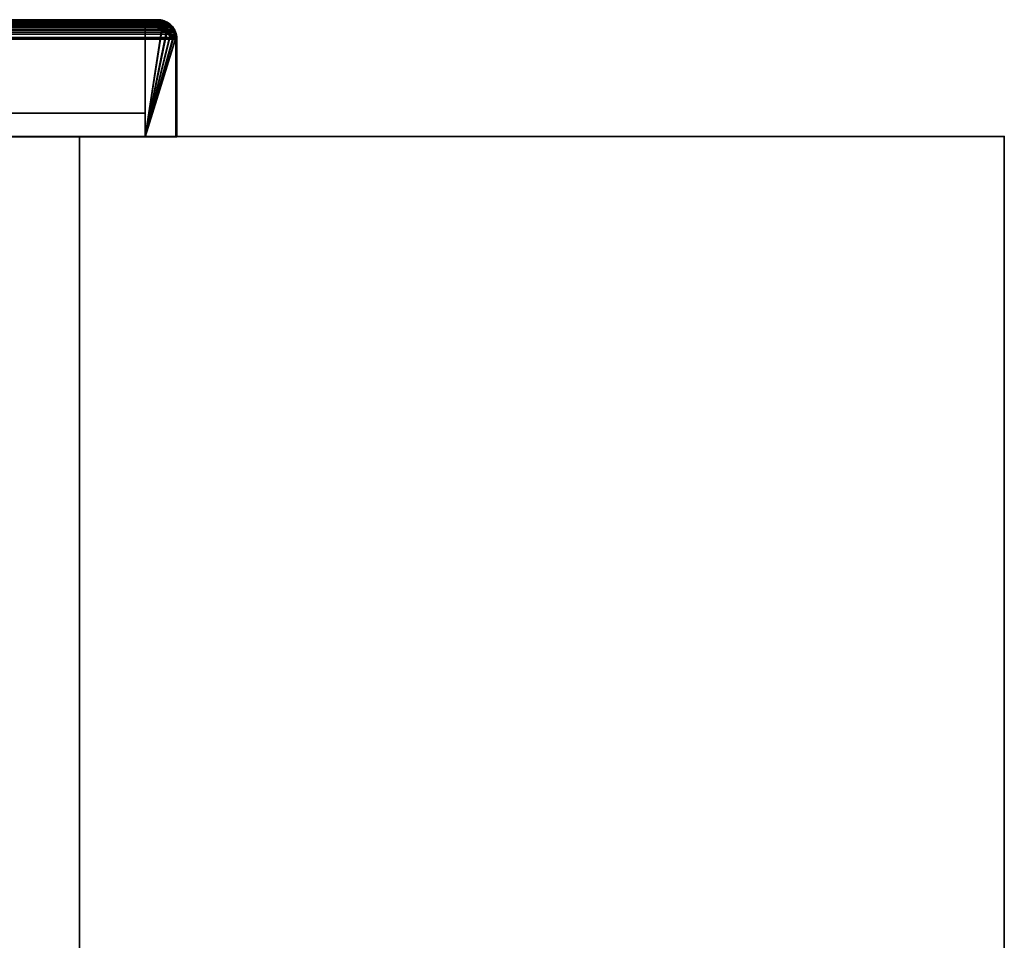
# Model space of a CAD drawing. Header units: millimetres. Extents: x -603 to 3703, y -120 to 249.
# Tile 1056 of 1056: x 3543 to 3703, y 99 to 249. Entities that reach past the tile are written whole.
import ezdxf

# ---------------------------------------------------------------- set-up
doc = ezdxf.new("R2010")
doc.units = ezdxf.units.MM
doc.layers.add('151', color=7, linetype='Continuous', true_color=0xffffff)

# ---------------------------------------------------------------- blocks, each defined once
blk = doc.blocks.new('UG_SURFACE_003')
at = {"layer": '151', "color": 252, "linetype": 'Continuous', "lineweight": 35}
for points in [[(3702.5, -30, 2213), (3702.5, 229.8, 2213), (2297.5, 229.8, 2213), (2297.5, -30, 2213)], [(2297.5, 229.8, 2213), (3702.5, 229.8, 2213), (3552.5, 229.8, 2063), (2447.5, 229.8, 2063)], [(2447.5, -30, 2063), (2447.5, 229.8, 2063), (3552.5, 229.8, 2063), (3552.5, -30, 2063)], [(3552.5, -30, -7), (3552.5, 229.8, -7), (3702.5, 229.8, -7), (3702.5, -30, -7)], [(3702.5, 229.8, 2213), (3702.5, 229.8, -7), (3552.5, 229.8, -7), (3552.5, 229.8, 2063)], [(3552.5, -30, 2063), (3552.5, 229.8, 2063), (3552.5, 229.8, -7), (3552.5, -30, -7)], [(3702.5, -30, -7), (3702.5, 229.8, -7), (3702.5, 229.8, 2213), (3702.5, -30, 2213)]]:
    blk.add_3dface(points, dxfattribs=at)
blk = doc.blocks.new('UG_SURFACE_166')
at = {"layer": '151', "color": 7, "linetype": 'Continuous', "lineweight": 35}
for points in [[(3567.59, 247.53, 2076.09), (2432.41, 247.55, 2076.09), (2432.01, 246.96, 2076.49)], [(2432.15, 246.9, 2076.35), (2432.64, 247.63, 2075.86), (3567.76, 247.07, 2076.26)], [(2432.53, 247.73, 2075.97), (2432.41, 247.55, 2076.09), (3567.59, 247.53, 2076.09)], [(3566.88, 248.16, 2075.38), (2433.12, 248.18, 2075.38), (2432.53, 247.73, 2075.97)], [(2432.53, 247.73, 2075.97), (3567.27, 247.93, 2075.77), (3566.88, 248.16, 2075.38)], [(2432.53, 247.73, 2075.97), (3567.59, 247.53, 2076.09), (3567.27, 247.93, 2075.77)], [(3567.76, 247.07, 2076.26), (2432.64, 247.63, 2075.86), (2432.73, 247.7, 2075.77)], [(3567.26, 247.7, 2075.76), (2432.73, 247.7, 2075.77), (2433.49, 248.27, 2075.01)], [(2432.73, 247.7, 2075.77), (3567.26, 247.7, 2075.76), (3567.76, 247.07, 2076.26)], [(2433.12, 248.18, 2075.38), (3566.88, 248.16, 2075.38), (3566.21, 248.57, 2074.71)], [(2433.42, 248.41, 2075.08), (2433.12, 248.18, 2075.38), (3566.21, 248.57, 2074.71)], [(2433.42, 248.41, 2075.08), (3566.21, 248.57, 2074.71), (3566.06, 248.59, 2074.56)], [(3566.06, 248.59, 2074.56), (2433.95, 248.53, 2074.55), (2433.42, 248.41, 2075.08)], [(3567.17, 247.82, 2075.67), (2433.49, 248.27, 2075.01), (2433.75, 248.34, 2074.75)], [(3567.17, 247.82, 2075.67), (3567.26, 247.7, 2075.76), (2433.49, 248.27, 2075.01)], [(2433.75, 248.34, 2074.75), (2434.85, 248.6, 2073.65), (3565.15, 248.6, 2073.65)], [(3565.15, 248.6, 2073.65), (3566.16, 248.43, 2074.66), (2433.75, 248.34, 2074.75)], [(3566.16, 248.43, 2074.66), (3566.25, 248.37, 2074.75), (2433.75, 248.34, 2074.75)], [(2433.75, 248.34, 2074.75), (3566.25, 248.37, 2074.75), (3567.17, 247.82, 2075.67)], [(2433.95, 248.53, 2074.55), (3566.06, 248.59, 2074.56), (3565.15, 248.75, 2073.65)], [(3565.15, 248.75, 2073.65), (2434.85, 248.75, 2073.65), (2433.95, 248.53, 2074.55)], [(3565.15, 248.75, 2073.65), (3511.15, 248.75, 2019.65), (2488.85, 248.75, 2019.65), (2434.85, 248.75, 2073.65)], [(3565.15, 248.6, 2073.65), (2434.85, 248.6, 2073.65), (2488.85, 248.6, 2019.65), (3511.15, 248.6, 2019.65)], [(3565.15, 248.6, 2073.65), (3511.15, 248.6, 2019.65), (3511.15, 248.75, 2019.65), (3565.15, 248.75, 2073.65)], [(3566.16, 248.43, 2074.66), (3565.15, 248.6, 2073.65), (3565.15, 248.75, 2073.65), (3566.06, 248.59, 2074.56)], [(3566.06, 248.59, 2074.56), (3566.21, 248.57, 2074.71), (3566.16, 248.43, 2074.66)], [(3566.25, 248.37, 2074.75), (3566.16, 248.43, 2074.66), (3566.21, 248.57, 2074.71)], [(3566.21, 248.57, 2074.71), (3566.88, 248.16, 2075.38), (3567.17, 247.82, 2075.67), (3566.25, 248.37, 2074.75)], [(3566.88, 248.16, 2075.38), (3567.27, 247.93, 2075.77), (3567.17, 247.82, 2075.67)], [(3567.26, 247.7, 2075.76), (3567.17, 247.82, 2075.67), (3567.27, 247.93, 2075.77)], [(3567.26, 247.7, 2075.76), (3567.27, 247.93, 2075.77), (3567.59, 247.53, 2076.09)], [(3567.59, 247.53, 2076.09), (3567.89, 247.15, 2076.39), (3567.76, 247.07, 2076.26), (3567.26, 247.7, 2075.76)], [(2431.76, 246.2, 2076.74), (2431.72, 245.85, 2076.78), (3568.27, 245.84, 2076.77)], [(2431.76, 246.2, 2076.74), (3568.19, 246.42, 2076.69), (3568.07, 246.73, 2076.57)], [(3568.07, 246.73, 2076.57), (2431.93, 246.73, 2076.57), (2431.76, 246.2, 2076.74)], [(2431.76, 246.2, 2076.74), (3568.27, 245.84, 2076.77), (3568.19, 246.42, 2076.69)], [(3568.15, 245.6, 2076.65), (2431.85, 245.6, 2076.65), (2431.9, 246.17, 2076.6)], [(2431.9, 246.17, 2076.6), (2432.08, 246.69, 2076.42), (3567.92, 246.69, 2076.42)], [(3567.92, 246.69, 2076.42), (3568.05, 246.39, 2076.55), (2431.9, 246.17, 2076.6)], [(3568.05, 246.39, 2076.55), (3568.15, 245.6, 2076.65), (2431.9, 246.17, 2076.6)], [(2431.93, 246.73, 2076.57), (3568.07, 246.73, 2076.57), (3567.89, 247.15, 2076.39)], [(2432.01, 246.96, 2076.49), (2431.93, 246.73, 2076.57), (3567.89, 247.15, 2076.39)], [(2432.01, 246.96, 2076.49), (3567.89, 247.15, 2076.39), (3567.59, 247.53, 2076.09)], [(3567.76, 247.07, 2076.26), (2432.08, 246.69, 2076.42), (2432.15, 246.9, 2076.35)], [(3567.76, 247.07, 2076.26), (3567.92, 246.69, 2076.42), (2432.08, 246.69, 2076.42)], [(3567.92, 246.69, 2076.42), (3567.76, 247.07, 2076.26), (3567.89, 247.15, 2076.39), (3568.07, 246.73, 2076.57)], [(3568.07, 246.73, 2076.57), (3568.19, 246.42, 2076.69), (3568.05, 246.39, 2076.55), (3567.92, 246.69, 2076.42)], [(3568.15, 245.6, 2076.65), (3568.05, 246.39, 2076.55), (3568.19, 246.42, 2076.69), (3568.27, 245.84, 2076.77)], [(3568.27, 245.84, 2076.77), (2431.72, 245.85, 2076.78), (2431.7, 245.6, 2076.8)], [(2431.7, 245.6, 2076.8), (3568.3, 245.6, 2076.8), (3568.27, 245.84, 2076.77)], [(2431.7, 245.6, 2076.8), (2431.7, 229.75, 2076.8), (3568.3, 229.75, 2076.8), (3568.3, 245.6, 2076.8)], [(3568.15, 245.6, 2076.65), (3568.15, 229.75, 2076.65), (2431.85, 229.75, 2076.65), (2431.85, 245.6, 2076.65)], [(3568.27, 245.84, 2076.77), (3568.3, 245.6, 2076.8), (3568.15, 245.6, 2076.65)], [(3568.3, 245.6, 2076.8), (3568.3, 229.75, 2076.8), (3568.15, 229.75, 2076.65), (3568.15, 245.6, 2076.65)], [(3568.15, 229.75, 2076.65), (3568.3, 229.75, 2076.8), (2431.7, 229.75, 2076.8), (2431.85, 229.75, 2076.65)]]:
    blk.add_3dface(points, dxfattribs=at)
blk = doc.blocks.new('UG_SURFACE_168')
at = {"layer": '151', "color": 14, "linetype": 'Continuous', "lineweight": 35}
for points in [[(2432.64, 247.63, 2075.86), (2432.52, 247.46, 2075.98), (3567.47, 247.44, 2075.97)], [(3566.8, 248.04, 2075.3), (2433.2, 248.06, 2075.3), (2432.64, 247.63, 2075.86)], [(2432.64, 247.63, 2075.86), (3567.17, 247.82, 2075.67), (3566.8, 248.04, 2075.3)], [(2432.64, 247.63, 2075.86), (3567.47, 247.44, 2075.97), (3567.17, 247.82, 2075.67)], [(2433.2, 248.06, 2075.3), (3566.8, 248.04, 2075.3), (3566.16, 248.43, 2074.66)], [(2433.49, 248.27, 2075.01), (2433.2, 248.06, 2075.3), (3566.16, 248.43, 2074.66)], [(2433.49, 248.27, 2075.01), (3566.16, 248.43, 2074.66), (3566.01, 248.45, 2074.51)], [(3566.01, 248.45, 2074.51), (2433.99, 248.39, 2074.51), (2433.49, 248.27, 2075.01)], [(2433.99, 248.39, 2074.51), (3566.01, 248.45, 2074.51), (3565.15, 248.6, 2073.65)], [(3565.15, 248.6, 2073.65), (2434.85, 248.6, 2073.65), (2433.99, 248.39, 2074.51)], [(3565.15, 248.6, 2073.65), (3563.15, 248.6, 2071.65), (2436.85, 248.6, 2071.65), (2434.85, 248.6, 2073.65)], [(3563.15, 229.75, 2071.65), (2436.85, 229.75, 2071.65), (2436.85, 248.6, 2071.65), (3563.15, 248.6, 2071.65)], [(3563.15, 229.75, 2071.65), (3563.15, 248.6, 2071.65), (3565.15, 248.6, 2073.65), (3566.01, 248.45, 2074.51)], [(3563.15, 229.75, 2071.65), (3566.01, 248.45, 2074.51), (3566.16, 248.43, 2074.66), (3566.8, 248.04, 2075.3)], [(3563.15, 229.75, 2071.65), (3566.8, 248.04, 2075.3), (3567.17, 247.82, 2075.67), (3567.47, 247.44, 2075.97)], [(2431.9, 246.17, 2076.6), (2431.87, 245.84, 2076.63), (3568.12, 245.83, 2076.62)], [(3567.93, 246.67, 2076.43), (2432.07, 246.68, 2076.43), (2431.9, 246.17, 2076.6)], [(2431.9, 246.17, 2076.6), (3568.05, 246.39, 2076.55), (3567.93, 246.67, 2076.43)], [(2431.9, 246.17, 2076.6), (3568.12, 245.83, 2076.62), (3568.05, 246.39, 2076.55)], [(2432.07, 246.68, 2076.43), (3567.93, 246.67, 2076.43), (3567.76, 247.07, 2076.26)], [(2432.15, 246.9, 2076.35), (2432.07, 246.68, 2076.43), (3567.76, 247.07, 2076.26)], [(3567.47, 247.44, 2075.97), (2432.52, 247.46, 2075.98), (2432.15, 246.9, 2076.35)], [(2432.15, 246.9, 2076.35), (3567.76, 247.07, 2076.26), (3567.47, 247.44, 2075.97)], [(3567.47, 247.44, 2075.97), (3567.76, 247.07, 2076.26), (3567.93, 246.67, 2076.43), (3563.15, 229.75, 2071.65)], [(3563.15, 229.75, 2071.65), (3567.93, 246.67, 2076.43), (3568.05, 246.39, 2076.55), (3568.12, 245.83, 2076.62)], [(3568.12, 245.83, 2076.62), (2431.87, 245.84, 2076.63), (2431.85, 245.6, 2076.65)], [(2431.85, 245.6, 2076.65), (3568.15, 245.6, 2076.65), (3568.12, 245.83, 2076.62)], [(2431.85, 245.6, 2076.65), (2431.85, 229.75, 2076.65), (3568.15, 229.75, 2076.65), (3568.15, 245.6, 2076.65)], [(3568.12, 245.83, 2076.62), (3568.15, 245.6, 2076.65), (3568.15, 229.75, 2076.65), (3563.15, 229.75, 2071.65)], [(3563.15, 229.75, 2071.65), (3568.15, 229.75, 2076.65), (2431.85, 229.75, 2076.65), (2436.85, 229.75, 2071.65)]]:
    blk.add_3dface(points, dxfattribs=at)
blk = doc.blocks.new('UG_SURFACE_169')
at = {"layer": '151', "color": 41, "linetype": 'Continuous', "lineweight": 35}
for points in [[(2436.85, 248.6, 2071.65), (2436.85, 233.6, 2071.65), (3563.15, 233.6, 2071.65), (3563.15, 248.6, 2071.65)], [(3563.15, 248.6, 2071.65), (3513.15, 248.6, 2021.65), (2486.85, 248.6, 2021.65), (2436.85, 248.6, 2071.65)], [(3513.15, 248.6, 2021.65), (3563.15, 248.6, 2071.65), (3563.15, 233.6, 2071.65), (3513.15, 233.6, 2021.65)], [(3513.15, 233.6, 2021.65), (3563.15, 233.6, 2071.65), (2436.85, 233.6, 2071.65), (2486.85, 233.6, 2021.65)]]:
    blk.add_3dface(points, dxfattribs=at)
blk = doc.blocks.new('UG_SURFACE_171')
at = {"layer": '151', "color": 7, "linetype": 'Continuous', "lineweight": 35}
for points in [[(3508.92, 247.83, -5), (3508.7, 247.49, -5), (3508.24, 246.74, 2016.74)], [(3508.24, 246.74, 2016.74), (3508.63, 247.49, 2017.13), (3508.92, 247.83, -5)], [(3508.94, 247.63, 2017.44), (3508.36, 246.7, -5), (3508.82, 247.4, -5)], [(3508.94, 247.63, 2017.44), (3508.45, 246.9, 2016.95), (3508.36, 246.7, -5)], [(3508.45, 246.9, 2016.95), (3508.94, 247.63, 2017.44), (3508.95, 247.77, 2017.45), (3508.63, 247.49, 2017.13)], [(3508.63, 247.49, 2017.13), (3508.95, 247.77, 2017.45), (3508.92, 247.83, -5)], [(3509.03, 247.72, -5), (3508.82, 247.4, -5), (3508.7, 247.49, -5), (3508.92, 247.83, -5)], [(3508.82, 247.4, -5), (3509.03, 247.72, -5), (3509.04, 247.7, 2017.54)], [(3508.82, 247.4, -5), (3509.04, 247.7, 2017.54), (3508.94, 247.63, 2017.44)], [(3508.92, 247.83, -5), (3509.36, 248.12, -5), (3509.45, 248, -5), (3509.03, 247.72, -5)], [(3509.36, 248.12, -5), (3508.92, 247.83, -5), (3508.95, 247.77, 2017.45)], [(3508.95, 247.77, 2017.45), (3508.94, 247.63, 2017.44), (3509.04, 247.7, 2017.54)], [(3509.99, 248.52, -5), (3509.95, 248.51, -5), (3508.95, 247.77, 2017.45)], [(3508.95, 247.77, 2017.45), (3509.64, 248.36, 2018.14), (3509.99, 248.52, -5)], [(3509.95, 248.51, -5), (3509.36, 248.12, -5), (3508.95, 247.77, 2017.45)], [(3509.04, 247.7, 2017.54), (3509.79, 248.27, 2018.29), (3509.64, 248.36, 2018.14), (3508.95, 247.77, 2017.45)], [(3509.79, 248.27, 2018.29), (3509.03, 247.72, -5), (3509.45, 248, -5)], [(3509.79, 248.27, 2018.29), (3509.04, 247.7, 2017.54), (3509.03, 247.72, -5)], [(3509.97, 248.36, -5), (3509.45, 248, -5), (3509.36, 248.12, -5), (3509.95, 248.51, -5)], [(3509.45, 248, -5), (3509.97, 248.36, -5), (3510.05, 248.34, 2018.55)], [(3509.45, 248, -5), (3510.05, 248.34, 2018.55), (3509.79, 248.27, 2018.29)], [(3509.64, 248.36, 2018.14), (3510, 248.46, 2018.5), (3509.99, 248.52, -5)], [(3510, 248.46, 2018.5), (3509.64, 248.36, 2018.14), (3509.79, 248.27, 2018.29), (3510.05, 248.34, 2018.55)], [(3510.05, 248.37, -5), (3509.97, 248.36, -5), (3509.95, 248.51, -5), (3509.99, 248.52, -5)], [(3509.97, 248.36, -5), (3510.05, 248.37, -5), (3510.05, 248.34, 2018.55)], [(3509.99, 248.52, -5), (3510.2, 248.56, -5), (3510.25, 248.41, -5), (3510.05, 248.37, -5)], [(3510.2, 248.56, -5), (3509.99, 248.52, -5), (3510, 248.46, 2018.5)], [(3510.05, 248.34, 2018.55), (3511.15, 248.6, 2019.65), (3511.15, 248.75, 2019.65), (3510, 248.46, 2018.5)], [(3511.15, 248.75, -5), (3510.2, 248.56, -5), (3510, 248.46, 2018.5)], [(3510, 248.46, 2018.5), (3511.15, 248.75, 2019.65), (3511.15, 248.75, -5)], [(3510.25, 248.41, -5), (3511.15, 248.6, 2019.65), (3510.05, 248.34, 2018.55)], [(3510.05, 248.34, 2018.55), (3510.05, 248.37, -5), (3510.25, 248.41, -5)], [(3511.15, 248.6, -5), (3510.25, 248.41, -5), (3510.2, 248.56, -5), (3511.15, 248.75, -5)], [(3510.25, 248.41, -5), (3511.15, 248.6, -5), (3511.15, 248.6, 2019.65)], [(3565.15, 248.75, 2073.65), (3565.15, 248.75, -5), (3511.15, 248.75, -5), (3511.15, 248.75, 2019.65)], [(3511.15, 248.75, -5), (3565.15, 248.75, -5), (3565.15, 248.6, -5), (3511.15, 248.6, -5)], [(3565.15, 248.75, 2073.65), (3511.15, 248.75, 2019.65), (3511.15, 248.6, 2019.65), (3565.15, 248.6, 2073.65)], [(3565.15, 248.6, 2073.65), (3511.15, 248.6, 2019.65), (3511.15, 248.6, -5), (3565.15, 248.6, -5)], [(3565.31, 248.57, -5), (3565.15, 248.6, -5), (3565.15, 248.75, -5), (3565.32, 248.72, -5)], [(3565.15, 248.75, 2073.65), (3566.23, 248.55, -5), (3565.32, 248.72, -5)], [(3566.3, 248.53, -5), (3566.23, 248.55, -5), (3565.15, 248.75, 2073.65)], [(3565.15, 248.75, 2073.65), (3566.3, 248.45, 2074.8), (3566.3, 248.53, -5)], [(3565.32, 248.72, -5), (3565.15, 248.75, -5), (3565.15, 248.75, 2073.65)], [(3566.3, 248.45, 2074.8), (3565.15, 248.75, 2073.65), (3565.15, 248.6, 2073.65), (3566.25, 248.34, 2074.75)], [(3565.31, 248.57, -5), (3566.25, 248.34, 2074.75), (3565.15, 248.6, 2073.65)], [(3565.15, 248.6, 2073.65), (3565.15, 248.6, -5), (3565.31, 248.57, -5)], [(3566.18, 248.4, -5), (3565.31, 248.57, -5), (3565.32, 248.72, -5), (3566.23, 248.55, -5)], [(3566.25, 248.34, 2074.75), (3565.31, 248.57, -5), (3566.18, 248.4, -5)], [(3566.25, 248.39, -5), (3566.18, 248.4, -5), (3566.23, 248.55, -5), (3566.3, 248.53, -5)], [(3566.25, 248.34, 2074.75), (3566.18, 248.4, -5), (3566.25, 248.39, -5)], [(3566.31, 248.53, -5), (3567.04, 248.05, -5), (3566.95, 247.93, -5), (3566.25, 248.39, -5)], [(3566.25, 248.39, -5), (3566.3, 248.53, -5), (3566.31, 248.53, -5)], [(3566.25, 248.39, -5), (3566.25, 248.39, -5), (3566.31, 248.53, -5)], [(3566.25, 248.34, 2074.75), (3566.51, 248.27, 2075.01), (3566.7, 248.34, 2075.2), (3566.3, 248.45, 2074.8)], [(3566.25, 248.34, 2074.75), (3566.25, 248.39, -5), (3566.95, 247.93, -5)], [(3566.25, 248.39, -5), (3566.25, 248.39, -5), (3566.25, 248.34, 2074.75)], [(3566.95, 247.93, -5), (3566.51, 248.27, 2075.01), (3566.25, 248.34, 2074.75)], [(3567.04, 248.05, -5), (3566.31, 248.53, -5), (3566.3, 248.45, 2074.8)], [(3566.3, 248.45, 2074.8), (3566.31, 248.53, -5), (3566.3, 248.53, -5)], [(3567.38, 247.83, -5), (3567.04, 248.05, -5), (3566.3, 248.45, 2074.8)], [(3566.3, 248.45, 2074.8), (3566.7, 248.34, 2075.2), (3567.38, 247.83, -5)], [(3567.34, 247.75, 2075.84), (3566.7, 248.34, 2075.2), (3566.51, 248.27, 2075.01), (3567.26, 247.7, 2075.76)], [(3566.95, 247.93, -5), (3567.26, 247.7, 2075.76), (3566.51, 248.27, 2075.01)], [(3566.7, 248.34, 2075.2), (3567.34, 247.75, 2075.84), (3567.38, 247.83, -5)], [(3567.27, 247.72, -5), (3566.95, 247.93, -5), (3567.04, 248.05, -5), (3567.38, 247.83, -5)], [(3566.95, 247.93, -5), (3567.27, 247.72, -5), (3567.26, 247.7, 2075.76)], [(3567.26, 247.7, 2075.76), (3567.36, 247.63, 2075.86), (3567.34, 247.75, 2075.84)], [(3567.26, 247.7, 2075.76), (3567.27, 247.72, -5), (3567.55, 247.3, -5)], [(3567.55, 247.3, -5), (3567.36, 247.63, 2075.86), (3567.26, 247.7, 2075.76)], [(3567.38, 247.83, -5), (3567.67, 247.39, -5), (3567.55, 247.3, -5), (3567.27, 247.72, -5)], [(3567.67, 247.39, -5), (3567.38, 247.83, -5), (3567.34, 247.75, 2075.84)], [(3567.34, 247.75, 2075.84), (3567.77, 247.35, 2076.27), (3567.67, 247.39, -5)], [(3567.77, 247.35, 2076.27), (3567.34, 247.75, 2075.84), (3567.36, 247.63, 2075.86), (3567.85, 246.9, 2076.35)], [(3567.91, 246.78, -5), (3567.85, 246.9, 2076.35), (3567.36, 247.63, 2075.86)], [(3567.36, 247.63, 2075.86), (3567.55, 247.3, -5), (3567.91, 246.78, -5)], [(3508.22, 246.76, -5), (3508.22, 246.75, -5), (3508, 245.6, 2016.5)], [(3508, 245.6, 2016.5), (3508.16, 246.58, 2016.66), (3508.22, 246.76, -5)], [(3508, 245.6, 2016.5), (3508.22, 246.75, -5), (3508.2, 246.68, -5)], [(3508, 245.6, 2016.5), (3508.2, 246.68, -5), (3508.03, 245.77, -5)], [(3508.15, 245.6, 2016.65), (3508.2, 246.17, 2016.7), (3508.16, 246.58, 2016.66), (3508, 245.6, 2016.5)], [(3508.35, 246.63, -5), (3508.18, 245.76, -5), (3508.03, 245.77, -5), (3508.2, 246.68, -5)], [(3508.2, 246.17, 2016.7), (3508.15, 245.6, -5), (3508.18, 245.76, -5)], [(3508.2, 246.17, 2016.7), (3508.15, 245.6, 2016.65), (3508.15, 245.6, -5)], [(3508.16, 246.58, 2016.66), (3508.24, 246.74, 2016.74), (3508.22, 246.76, -5)], [(3508.24, 246.74, 2016.74), (3508.16, 246.58, 2016.66), (3508.2, 246.17, 2016.7), (3508.38, 246.69, 2016.88)], [(3508.38, 246.69, 2016.88), (3508.18, 245.76, -5), (3508.35, 246.63, -5)], [(3508.18, 245.76, -5), (3508.38, 246.69, 2016.88), (3508.2, 246.17, 2016.7)], [(3508.36, 246.7, -5), (3508.35, 246.63, -5), (3508.2, 246.68, -5), (3508.22, 246.75, -5)], [(3508.22, 246.76, -5), (3508.7, 247.49, -5), (3508.82, 247.4, -5), (3508.36, 246.7, -5)], [(3508.7, 247.49, -5), (3508.22, 246.76, -5), (3508.24, 246.74, 2016.74)], [(3508.36, 246.7, -5), (3508.22, 246.75, -5), (3508.22, 246.76, -5)], [(3508.36, 246.7, -5), (3508.36, 246.7, -5), (3508.22, 246.76, -5)], [(3508.63, 247.49, 2017.13), (3508.24, 246.74, 2016.74), (3508.45, 246.9, 2016.95)], [(3508.38, 246.69, 2016.88), (3508.45, 246.9, 2016.95), (3508.24, 246.74, 2016.74)], [(3508.35, 246.63, -5), (3508.36, 246.7, -5), (3508.38, 246.69, 2016.88)], [(3508.45, 246.9, 2016.95), (3508.38, 246.69, 2016.88), (3508.36, 246.7, -5)], [(3508.36, 246.7, -5), (3508.36, 246.7, -5), (3508.38, 246.69, 2016.88)], [(3567.91, 246.78, -5), (3567.55, 247.3, -5), (3567.67, 247.39, -5), (3568.06, 246.8, -5)], [(3568.06, 246.8, -5), (3567.67, 247.39, -5), (3567.77, 247.35, 2076.27)], [(3568.07, 246.76, -5), (3568.06, 246.8, -5), (3567.77, 247.35, 2076.27)], [(3567.77, 247.35, 2076.27), (3568.05, 246.73, 2076.55), (3568.07, 246.76, -5)], [(3567.85, 246.9, 2076.35), (3568.05, 246.73, 2076.55), (3567.77, 247.35, 2076.27)], [(3567.91, 246.78, -5), (3567.92, 246.69, 2076.42), (3567.85, 246.9, 2076.35)], [(3568.05, 246.73, 2076.55), (3567.85, 246.9, 2076.35), (3567.92, 246.69, 2076.42)], [(3567.92, 246.7, -5), (3567.91, 246.78, -5), (3568.06, 246.8, -5), (3568.07, 246.76, -5)], [(3567.91, 246.78, -5), (3567.92, 246.7, -5), (3567.92, 246.69, 2076.42)], [(3568.07, 246.76, -5), (3568.11, 246.55, -5), (3567.96, 246.5, -5), (3567.92, 246.7, -5)], [(3567.92, 246.69, 2076.42), (3568.1, 246.17, 2076.6), (3568.19, 246.42, 2076.69), (3568.05, 246.73, 2076.55)], [(3567.92, 246.69, 2076.42), (3567.92, 246.7, -5), (3567.96, 246.5, -5)], [(3567.96, 246.5, -5), (3568.1, 246.17, 2076.6), (3567.92, 246.69, 2076.42)], [(3568.15, 245.6, -5), (3567.96, 246.5, -5), (3568.11, 246.55, -5), (3568.3, 245.6, -5)], [(3567.96, 246.5, -5), (3568.15, 245.6, 2076.65), (3568.1, 246.17, 2076.6)], [(3567.96, 246.5, -5), (3568.15, 245.6, -5), (3568.15, 245.6, 2076.65)], [(3568.11, 246.55, -5), (3568.07, 246.76, -5), (3568.05, 246.73, 2076.55)], [(3568.05, 246.73, 2076.55), (3568.19, 246.42, 2076.69), (3568.11, 246.55, -5)], [(3568.3, 245.6, 2076.8), (3568.19, 246.42, 2076.69), (3568.1, 246.17, 2076.6), (3568.15, 245.6, 2076.65)], [(3568.3, 245.6, -5), (3568.11, 246.55, -5), (3568.19, 246.42, 2076.69)], [(3568.19, 246.42, 2076.69), (3568.3, 245.6, 2076.8), (3568.3, 245.6, -5)], [(3508.18, 245.76, -5), (3508.15, 245.6, -5), (3508, 245.6, -5), (3508.03, 245.77, -5)], [(3508.03, 245.77, -5), (3508, 245.6, -5), (3508, 245.6, 2016.5)], [(3508, 245.6, 2016.5), (3508, 207.6, 2016.5), (3508.15, 207.6, 2016.65), (3508.15, 245.6, 2016.65)], [(3508, 207.6, -5), (3508, 245.6, -5), (3508.15, 245.6, -5), (3508.15, 207.6, -5)], [(3508, 207.6, 2016.5), (3508, 245.6, 2016.5), (3508, 245.6, -5), (3508, 207.6, -5)], [(3508.15, 207.6, -5), (3508.15, 245.6, -5), (3508.15, 245.6, 2016.65), (3508.15, 207.6, 2016.65)], [(3568.3, 245.6, -5), (3568.3, 229.75, -5), (3568.15, 229.75, -5), (3568.15, 245.6, -5)], [(3568.15, 245.6, -5), (3568.15, 229.75, -5), (3568.15, 229.75, 2076.65), (3568.15, 245.6, 2076.65)], [(3568.15, 245.6, 2076.65), (3568.15, 229.75, 2076.65), (3568.3, 229.75, 2076.8), (3568.3, 245.6, 2076.8)], [(3568.3, 245.6, 2076.8), (3568.3, 229.75, 2076.8), (3568.3, 229.75, -5), (3568.3, 245.6, -5)], [(3568.15, 229.75, 2076.65), (3568.15, 229.75, -5), (3568.3, 229.75, -5), (3568.3, 229.75, 2076.8)], [(3508, 207.6, 2016.5), (3508, 207.6, -5), (3508.15, 207.6, -5), (3508.15, 207.6, 2016.65)]]:
    blk.add_3dface(points, dxfattribs=at)
blk = doc.blocks.new('UG_SURFACE_172')
at = {"layer": '151', "color": 41, "linetype": 'Continuous', "lineweight": 35}
for points in [[(3513.15, 233.6, 2021.65), (3513.15, 248.6, 2021.65), (3513.15, 248.6, -5), (3513.15, 233.6, -5)], [(3563.15, 248.6, 2071.65), (3563.15, 248.6, -5), (3513.15, 248.6, -5), (3513.15, 248.6, 2021.65)], [(3563.15, 233.6, -5), (3513.15, 233.6, -5), (3513.15, 248.6, -5), (3563.15, 248.6, -5)], [(3513.15, 233.6, 2021.65), (3563.15, 233.6, 2071.65), (3563.15, 248.6, 2071.65), (3513.15, 248.6, 2021.65)], [(3563.15, 248.6, 2071.65), (3563.15, 233.6, 2071.65), (3563.15, 233.6, -5), (3563.15, 248.6, -5)], [(3513.15, 233.6, 2021.65), (3513.15, 233.6, -5), (3563.15, 233.6, -5), (3563.15, 233.6, 2071.65)]]:
    blk.add_3dface(points, dxfattribs=at)
blk = doc.blocks.new('UG_SURFACE_173')
at = {"layer": '151', "color": 14, "linetype": 'Continuous', "lineweight": 35}
for points in [[(3565.15, 248.6, 2073.65), (3565.15, 248.6, -5), (3563.15, 248.6, -5), (3563.15, 248.6, 2071.65)], [(3563.15, 229.75, -5), (3563.15, 229.75, 2071.65), (3563.15, 248.6, 2071.65), (3563.15, 248.6, -5)], [(3563.15, 248.6, -5), (3568.11, 245.78, -5), (3568.15, 245.6, -5)], [(3563.15, 248.6, -5), (3567.96, 246.57, -5), (3568.11, 245.78, -5)], [(3567.96, 246.57, -5), (3563.15, 248.6, -5), (3565.15, 248.6, -5), (3566.1, 248.41, -5)], [(3568.15, 245.6, -5), (3568.15, 229.75, -5), (3563.15, 229.75, -5), (3563.15, 248.6, -5)], [(3566.09, 248.35, 2074.59), (3565.15, 248.6, 2073.65), (3563.15, 248.6, 2071.65), (3563.15, 229.75, 2071.65)], [(3566.91, 247.95, 2075.41), (3566.63, 248.21, 2075.13), (3566.09, 248.35, 2074.59), (3563.15, 229.75, 2071.65)], [(3567.55, 247.36, 2076.05), (3566.91, 247.95, 2075.41), (3563.15, 229.75, 2071.65)], [(3566.1, 248.41, -5), (3565.15, 248.6, -5), (3565.15, 248.6, 2073.65)], [(3565.15, 248.6, 2073.65), (3566.09, 248.35, 2074.59), (3566.1, 248.41, -5)], [(3566.3, 248.37, -5), (3566.1, 248.41, -5), (3566.09, 248.35, 2074.59)], [(3566.9, 247.97, -5), (3566.3, 248.37, -5), (3566.09, 248.35, 2074.59)], [(3566.09, 248.35, 2074.59), (3566.63, 248.21, 2075.13), (3566.9, 247.97, -5)], [(3567.52, 247.35, -5), (3566.1, 248.41, -5), (3566.3, 248.37, -5), (3566.9, 247.97, -5)], [(3567.52, 247.35, -5), (3567.92, 246.75, -5), (3567.96, 246.57, -5), (3566.1, 248.41, -5)], [(3566.63, 248.21, 2075.13), (3566.91, 247.95, 2075.41), (3566.9, 247.97, -5)], [(3566.9, 247.97, -5), (3567.27, 247.72, -5), (3567.52, 247.35, -5)], [(3567.27, 247.72, -5), (3566.9, 247.97, -5), (3566.91, 247.95, 2075.41)], [(3567.52, 247.35, -5), (3567.27, 247.72, -5), (3566.91, 247.95, 2075.41)], [(3566.91, 247.95, 2075.41), (3567.55, 247.36, 2076.05), (3567.52, 247.35, -5)], [(3563.15, 229.75, 2071.65), (3567.97, 246.56, 2076.47), (3567.64, 247.27, 2076.14), (3567.55, 247.36, 2076.05)], [(3568.13, 245.78, 2076.63), (3568.05, 246.38, 2076.55), (3567.97, 246.56, 2076.47), (3563.15, 229.75, 2071.65)], [(3567.92, 246.75, -5), (3567.52, 247.35, -5), (3567.55, 247.36, 2076.05)], [(3567.96, 246.57, -5), (3567.92, 246.75, -5), (3567.55, 247.36, 2076.05)], [(3567.55, 247.36, 2076.05), (3567.64, 247.27, 2076.14), (3567.96, 246.57, -5)], [(3567.64, 247.27, 2076.14), (3567.97, 246.56, 2076.47), (3567.96, 246.57, -5)], [(3568.11, 245.78, -5), (3567.96, 246.57, -5), (3567.97, 246.56, 2076.47)], [(3567.97, 246.56, 2076.47), (3568.05, 246.38, 2076.55), (3568.11, 245.78, -5)], [(3568.05, 246.38, 2076.55), (3568.13, 245.78, 2076.63), (3568.11, 245.78, -5)], [(3563.15, 229.75, 2071.65), (3568.15, 229.75, 2076.65), (3568.15, 245.6, 2076.65), (3568.13, 245.78, 2076.63)], [(3568.15, 245.6, -5), (3568.11, 245.78, -5), (3568.13, 245.78, 2076.63)], [(3568.13, 245.78, 2076.63), (3568.15, 245.6, 2076.65), (3568.15, 245.6, -5)], [(3568.15, 245.6, 2076.65), (3568.15, 229.75, 2076.65), (3568.15, 229.75, -5), (3568.15, 245.6, -5)], [(3563.15, 229.75, 2071.65), (3563.15, 229.75, -5), (3568.15, 229.75, -5), (3568.15, 229.75, 2076.65)]]:
    blk.add_3dface(points, dxfattribs=at)

msp = doc.modelspace()

# ---------------------------------------------------------------- linework, layer by layer
at = {"layer": '151', "color": 252, "linetype": 'Continuous', "lineweight": -3, "true_color": 0x939598}
for p, q in [((2434.85, 248.75, 2073.65), (3565.15, 248.75, 2073.65)), ((2434.85, 248.6, 2073.65), (3565.15, 248.6, 2073.65)), ((2436.85, 248.6, 2071.65), (3563.15, 248.6, 2071.65)), ((2436.85, 248.6, 2071.65), (3563.15, 248.6, 2071.65)), ((3511.15, 248.75, 2019.65), (3565.15, 248.75, 2073.65)), ((3565.15, 248.75, -5), (3511.15, 248.75, -5)), ((3565.15, 248.75, 2073.65), (3511.15, 248.75, 2019.65)), ((3565.15, 248.6, 2073.65), (3511.15, 248.6, 2019.65)), ((3565.15, 248.6, -5), (3511.15, 248.6, -5)), ((3511.15, 248.6, 2019.65), (3565.15, 248.6, 2073.65)), ((3563.15, 248.6, 2071.65), (3513.15, 248.6, 2021.65)), ((3513.15, 248.6, 2021.65), (3563.15, 248.6, 2071.65)), ((3513.15, 248.6, -5), (3563.15, 248.6, -5)), ((3563.15, 248.6, 2071.65), (3563.15, 248.6, -5)), ((3563.15, 248.6, 2071.65), (3563.15, 248.6, -5)), ((3563.15, 248.6, 2071.65), (3563.15, 229.75, 2071.65)), ((3563.15, 248.6, 2071.65), (3565.15, 248.6, 2073.65)), ((3563.15, 248.6, 2071.65), (3563.15, 229.75, 2071.65)), ((3563.15, 248.6, -5), (3563.15, 229.75, -5)), ((3563.15, 233.6, -5), (3563.15, 248.6, -5)), ((3565.15, 248.6, 2073.65), (3563.15, 248.6, 2071.65)), ((3563.15, 248.6, -5), (3565.15, 248.6, -5)), ((3563.15, 233.6, 2071.65), (3563.15, 248.6, 2071.65)), ((3563.15, 233.6, 2071.65), (3563.15, 248.6, 2071.65)), ((3565.15, 248.75, 2073.65), (3565.15, 248.75, -5)), ((3565.15, 248.6, 2073.65), (3565.15, 248.6, -5)), ((2431.7, 245.6, 2076.8), (3568.3, 245.6, 2076.8)), ((2431.85, 245.6, 2076.65), (3568.15, 245.6, 2076.65)), ((2431.85, 245.6, 2076.65), (3568.15, 245.6, 2076.65)), ((3568.15, 229.75, -5), (3568.15, 245.6, -5)), ((3568.15, 229.75, 2076.65), (3568.15, 245.6, 2076.65)), ((3568.15, 229.75, 2076.65), (3568.15, 245.6, 2076.65)), ((3568.15, 245.6, 2076.65), (3568.15, 245.6, -5)), ((3568.15, 229.75, 2076.65), (3568.15, 245.6, 2076.65)), ((3568.15, 229.75, 2076.65), (3568.15, 245.6, 2076.65)), ((3568.15, 229.75, -5), (3568.15, 245.6, -5)), ((3568.15, 245.6, 2076.65), (3568.15, 245.6, -5)), ((3568.3, 229.75, 2076.8), (3568.3, 245.6, 2076.8)), ((3568.3, 245.6, 2076.8), (3568.3, 245.6, -5)), ((3568.3, 229.75, 2076.8), (3568.3, 245.6, 2076.8)), ((3568.3, 229.75, -5), (3568.3, 245.6, -5)), ((2436.85, 233.6, 2071.65), (3563.15, 233.6, 2071.65)), ((3563.15, 233.6, 2071.65), (3513.15, 233.6, 2021.65)), ((3563.15, 233.6, -5), (3513.15, 233.6, -5)), ((3513.15, 233.6, 2021.65), (3563.15, 233.6, 2071.65)), ((3563.15, 233.6, 2071.65), (3563.15, 233.6, -5)), ((2297.5, 229.8, 2213), (3702.5, 229.8, 2213)), ((2431.7, 229.75, 2076.8), (3568.3, 229.75, 2076.8)), ((2431.85, 229.75, 2076.65), (3568.15, 229.75, 2076.65)), ((2431.85, 229.75, 2076.65), (3568.15, 229.75, 2076.65)), ((2436.85, 229.75, 2071.65), (3563.15, 229.75, 2071.65)), ((3552.5, 229.8, 2063), (2447.5, 229.8, 2063)), ((3552.5, -30, 2063), (3552.5, 229.8, 2063)), ((3552.5, 229.8, -7), (3552.5, 229.8, 2063)), ((3552.5, 229.8, -7), (3552.5, -30, -7)), ((3552.5, 229.8, -7), (3702.5, 229.8, -7)), ((3568.15, 229.75, 2076.65), (3563.15, 229.75, 2071.65)), ((3563.15, 229.75, 2071.65), (3563.15, 229.75, -5)), ((3568.15, 229.75, -5), (3563.15, 229.75, -5)), ((3563.15, 229.75, 2071.65), (3568.15, 229.75, 2076.65)), ((3568.15, 229.75, 2076.65), (3568.15, 229.75, -5)), ((3568.15, 229.75, 2076.65), (3568.15, 229.75, -5)), ((3568.15, 229.75, 2076.65), (3568.3, 229.75, 2076.8)), ((3568.3, 229.75, 2076.8), (3568.15, 229.75, 2076.65)), ((3568.15, 229.75, -5), (3568.3, 229.75, -5)), ((3568.3, 229.75, 2076.8), (3568.3, 229.75, -5)), ((3702.5, -30, 2213), (3702.5, 229.8, 2213)), ((3702.5, 229.8, 2213), (3702.5, 229.8, -7)), ((3702.5, 229.8, -7), (3702.5, -30, -7))]:
    msp.add_line(p, q, dxfattribs=at)
msp.add_arc((3565.15, 245.6, -5), 3, 0, 90, dxfattribs=at)
for points, degree in [([(2434.85, 248.6, 2073.65), (2811.62, 248.6, 2073.65), (3188.38, 248.6, 2073.65), (3565.15, 248.6, 2073.65)], 3), ([(3565.15, 248.6, -5), (3565.15, 248.75, -5)], 1), ([(3565.15, 248.6, 2073.65), (3565.15, 248.6, 1380.77), (3565.15, 248.6, 687.88), (3565.15, 248.6, -5)], 3), ([(3568.15, 245.6, -5), (3568.3, 245.6, -5)], 1)]:
    msp.add_open_spline(points, degree=degree, dxfattribs=at)
for points in [[(3568.3, 245.6, -5), (3568.3, 248.75, -5), (3565.15, 248.75, -5)], [(3565.15, 248.75, 2073.65), (3568.3, 248.75, 2076.8), (3568.3, 245.6, 2076.8)], [(3565.15, 248.6, 2073.65), (3568.15, 248.6, 2076.65), (3568.15, 245.6, 2076.65)]]:
    msp.add_rational_spline(points, [1, 0.707106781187, 1], degree=2, dxfattribs=at)
for points, knots in [([(3568.3, 245.6, 2076.8), (3568.3, 246.11, 2076.8), (3568.17, 246.6, 2076.67), (3567.76, 247.42, 2076.26), (3567.49, 247.75, 2075.99), (3566.57, 248.52, 2075.07), (3565.86, 248.75, 2074.36), (3565.15, 248.75, 2073.65)], [0, 0, 0, 0, 0.25, 0.25, 0.5, 0.5, 1, 1, 1, 1]), ([(3565.15, 248.6, 2073.65), (3565.83, 248.6, 2074.33), (3566.5, 248.38, 2075), (3567.37, 247.65, 2075.87), (3567.64, 247.34, 2076.14), (3568.03, 246.55, 2076.53), (3568.15, 246.08, 2076.65), (3568.15, 245.6, 2076.65)], [0, 0, 0, 0, 0.5, 0.5, 0.75, 0.75, 1, 1, 1, 1]), ([(3568.15, 245.6, 2076.65), (3568.15, 246.08, 2076.65), (3568.03, 246.55, 2076.53), (3567.64, 247.33, 2076.14), (3567.38, 247.65, 2075.88), (3566.5, 248.38, 2075), (3565.83, 248.6, 2074.33), (3565.15, 248.6, 2073.65)], [0, 0, 0, 0, 0.25, 0.25, 0.5, 0.5, 1, 1, 1, 1]), ([(3568.15, 245.6, 2076.65), (3568.15, 246.08, 2076.65), (3568.03, 246.55, 2076.53), (3567.64, 247.33, 2076.14), (3567.38, 247.65, 2075.88), (3566.5, 248.38, 2075), (3565.83, 248.6, 2074.33), (3565.15, 248.6, 2073.65)], [0, 0, 0, 0, 0.25, 0.25, 0.5, 0.5, 1, 1, 1, 1]), ([(3568.15, 245.6, -5), (3568.15, 246.39, -5), (3567.83, 247.17, -5), (3566.72, 248.28, -5), (3565.94, 248.6, -5), (3565.15, 248.6, -5)], [0, 0, 0, 0, 0.5, 0.5, 1, 1, 1, 1])]:
    msp.add_open_spline(points, degree=3, knots=knots, dxfattribs=at)

# ---------------------------------------------------------------- block references
for name in ['UG_SURFACE_166', 'UG_SURFACE_168', 'UG_SURFACE_169', 'UG_SURFACE_171', 'UG_SURFACE_172', 'UG_SURFACE_173', 'UG_SURFACE_003']:
    msp.add_blockref(name, (0, 0), dxfattribs=at)

doc.saveas('drawing.dxf')
